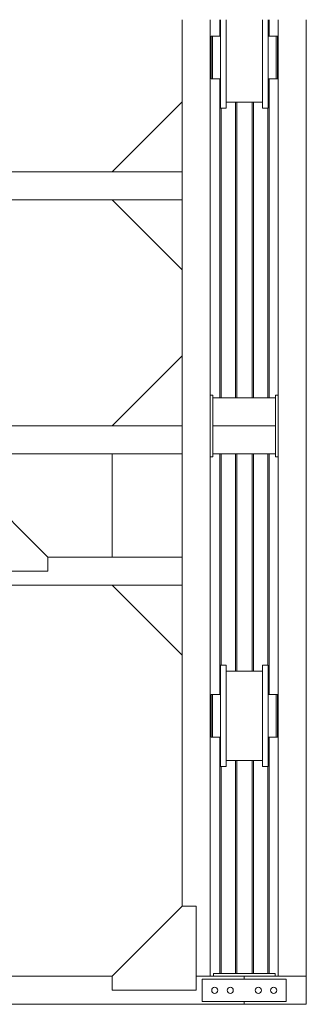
# Model space of a CAD drawing. Header units: millimetres. Extents: x 53746 to 116821, y -810352 to -765802.
# Tile 273 of 347: x 88138 to 89159, y -780717 to -777202. Entities that reach past the tile are written whole.
import ezdxf

# ---------------------------------------------------------------- set-up
doc = ezdxf.new("R2010")
doc.units = ezdxf.units.MM
doc.header["$MEASUREMENT"] = 0
for name, color, linetype, lineweight in [('Main Cradle Rails', 7, 'Continuous', 0), ('Side Cradle Hydraulic Arm Support', 7, 'Continuous', 0), ('Side Cradle Stbd', 7, 'Continuous', 0), ('Side Slip Rails', 7, 'Continuous', 0)]:
    doc.layers.add(name, color=color, linetype=linetype, lineweight=lineweight)

# ---------------------------------------------------------------- blocks, each defined once
blk = doc.blocks.new('*U78')
at = {"layer": 'Side Cradle Hydraulic Arm Support', "color": 7, "linetype": 'Continuous', "lineweight": 0}
for p, q in [((-175, -1059.4), (-175, 1359.5)), ((175, 1359.5), (175, -1059.4)), ((-175, 1202), (-170.2, 1202)), ((170.2, 1202), (175, 1202)), ((-160, 1182), (-169.7, 1182)), ((-160, 1181.8), (-169.7, 1181.8)), ((-169.7, 1181.8), (-160, 1181.8)), ((-160, 1192), (-160, 990.9)), ((-160, 1192), (-85, 1192)), ((-85, 1192), (-85, 990.9)), ((85, 990.9), (85, 1192)), ((85, 1192), (160, 1192)), ((160, 990.9), (160, 1192)), ((169.7, 1182), (160, 1181.9)), ((169.7, 1182), (160, 1182)), ((160, 1169.6), (160, 1169.6)), ((169.7, 1182), (169.7, 1182)), ((160, 1103.7), (160, 1142)), ((-275, 1109.5), (-275, 316.7)), ((-169.7, 1102), (-160, 1102)), ((-160, 1102), (-169.7, 1102)), ((160, 1102.1), (169.7, 1102.1)), ((169.7, 1102.1), (160, 1102.1)), ((169.7, 1102), (160, 1102)), ((275, 316.7), (275, 1109.5)), ((-170.8, 1082), (-175, 1082)), ((-169.8, 1082), (-170.7, 1082)), ((-169.7, 1082), (-169.7, 1086.5)), ((-169.7, 1082), (-169.7, 1082)), ((169.7, 1082), (169.7, 1086.5)), ((169.7, 1082), (169.7, 1082)), ((170.7, 1082), (169.8, 1082)), ((175, 1082), (170.8, 1082)), ((85, 1042), (-85, 1042)), ((-160, 990.9), (-160, -1009.4)), ((-160, 990.9), (-85, 990.9)), ((-85, 990.9), (-85, -1009.4)), ((85, -968.7), (85, 990.9)), ((160, 990.9), (85, 990.9)), ((160, 990.9), (160, -1009.4)), ((-160, 938.1), (-160, 938.1)), ((160, 938.1), (160, 938.1)), ((85, 881.3), (-85, 881.3)), ((-85, 851.3), (85, 851.3)), ((85, 681.3), (-85, 681.3)), ((-85, 651.3), (85, 651.3)), ((85, 481.3), (-85, 481.3)), ((-85, 451.3), (85, 451.3)), ((-1003.6, 316.7), (-275, 316.7)), ((-275, 216.7), (-275, 316.7)), ((-275, 316.7), (-275, 316.7)), ((1003.7, 316.7), (275, 316.7)), ((275, 216.7), (275, 316.7)), ((275, 316.7), (275, 316.7)), ((85, 281.3), (-85, 281.3)), ((-85, 251.3), (85, 251.3)), ((-1003.6, 216.7), (-275, 216.7)), ((-275, 216.7), (-275, -809.4)), ((-27.5, 213.2), (-30, 213.2)), ((30, 213.2), (27.5, 213.2)), ((275, 216.7), (275, 217.1)), ((1003.7, 216.7), (275, 216.7)), ((275, -809.4), (275, 216.7)), ((-35, 205.6), (-30, 205.6)), ((30, 205.6), (35, 205.6)), ((-27.5, 31.3), (-27.5, 142.1)), ((27.5, 142.1), (-27.5, 142.1)), ((27.5, 172.8), (27.5, 142.1)), ((27.5, 142.1), (27.5, 31.3)), ((-35, 106.1), (-85, 106)), ((-35, 106.1), (-35, 107.6)), ((-35, 107.6), (-35, 107.6)), ((-30, 117.9), (-27.5, 117.9)), ((27.5, 117.9), (30, 117.9)), ((35, 125.6), (30, 125.6)), ((-51, 31.3), (-51, 86.2)), ((51, 86.2), (51, 31.3)), ((85, 31.3), (-85, 31.3)), ((-85, 1.3), (85, 1.3)), ((-51, -3.2), (-51, 1.3)), ((-27.5, -9.4), (-27.5, 1.3)), ((27.5, 1.3), (27.5, -9.4)), ((51, 1.3), (51, -3.2)), ((-50, -3.8), (-50, -10.6)), ((-27.5, -9.4), (27.5, -9.4)), ((50, -10.6), (50, -3.8)), ((80, -3.2), (80, -3.2)), ((85, -168.7), (-85, -168.7)), ((-85, -198.7), (85, -198.7)), ((85, -368.7), (-85, -368.7)), ((-85, -398.7), (85, -398.7)), ((85, -568.7), (-85, -568.7)), ((-85, -598.7), (85, -598.7)), ((-275, -690.5), (-275, -690.5)), ((275, -690.5), (275, -690.5)), ((-85, -768.7), (85, -768.7)), ((85, -798.7), (-85, -798.7)), ((83.1, -838.7), (85, -837.5)), ((27.5, -845.4), (-27.5, -845.4)), ((-175, -914.4), (-160, -914.4)), ((-160, -915.8), (-175, -915.4)), ((-160, -919), (-160, -919)), ((-30, -934.4), (-35, -934.4)), ((-30, -934.5), (-35, -934.5)), ((-30, -934.5), (-35, -934.5)), ((-35, -934.5), (-30, -934.5)), ((-35, -934.5), (-30, -934.5)), ((-27.5, -927.1), (-30, -927.1)), ((30, -927.1), (27.5, -927.1)), ((35, -934.4), (30, -934.4)), ((35, -934.5), (30, -934.5)), ((30, -934.5), (35, -934.5)), ((30, -934.5), (35, -934.5)), ((85, -914.4), (37.5, -914.4)), ((175, -914.4), (160, -914.4)), ((160, -919), (160, -919)), ((85, -968.7), (-85, -968.7)), ((85, -968.7), (85, -998.7)), ((-160, -1009.4), (-85, -1009.4)), ((-85, -998.7), (85, -998.7)), ((-75, -998.7), (-75, -1039.4)), ((-59, -1039.4), (-59, -998.7)), ((-35, -1014.4), (-30, -1014.4)), ((-35, -1014.4), (-30, -1014.4)), ((-30, -1014.4), (-30, -1014.4)), ((-30, -1014.4), (-30, -1014.4)), ((30, -1014.4), (35, -1014.4)), ((35, -1014.4), (30, -1014.4)), ((30, -1014.4), (35, -1014.4)), ((59, -1039.4), (59, -998.7)), ((75, -998.7), (75, -1039.4)), ((85, -1009.4), (85, -998.7)), ((160, -1009.4), (85, -1009.4)), ((-175, -1034.4), (-75, -1034.4)), ((-75, -1039.4), (-75, -1059.4)), ((-75, -1039.4), (-59, -1039.4)), ((-59, -1034.4), (-37.8, -1034.4)), ((-59, -1034.4), (-59, -1034.4)), ((-59, -1059.4), (-59, -1039.4)), ((-35.5, -1034.4), (-35, -1034.4)), ((-35, -1034.4), (-35, -1029.9)), ((-27.5, -1021.8), (-30, -1021.8)), ((30, -1021.8), (27.5, -1021.8)), ((35, -1029.9), (35, -1034.4)), ((35.8, -1034.4), (35, -1034.4)), ((59, -1034.4), (45.8, -1034.4)), ((59, -1059.4), (59, -1039.4)), ((75, -1039.4), (59, -1039.4)), ((175, -1034.4), (75, -1034.4)), ((75, -1039.4), (75, -1059.4)), ((-525, -1059.4), (-1003.6, -1059.4)), ((225, -1059.4), (-225, -1059.4)), ((-175, -1059.4), (-175, -1059.4)), ((-59, -1059.4), (-75, -1059.4)), ((59, -1059.4), (75, -1059.4)), ((59, -1059.4), (59, -1059.4)), ((75, -1059.4), (75, -1059.4)), ((1003.7, -1059.4), (525, -1059.4)), ((1003.7, -1159.4), (-1003.6, -1159.4))]:
    blk.add_line(p, q, dxfattribs=at)
at = {"layer": 'Side Cradle Hydraulic Arm Support', "color": 7, "linetype": 'Continuous', "lineweight": 0, "extrusion": (0, 0, -1), "flags": 128}
for points in [[(248.5, 1409.5), (225, 1409.5), (225, 1109.5), (275, 1109.5), (520, 1354.5)], [(-248.5, 1409.5), (-225, 1409.5), (-225, 1109.5), (-275, 1109.5), (-520, 1354.5)], [(160, 1242), (-160, 1242), (-160, 1234.4), (-160, 1212.7), (-160, 1192)], [(160, 1192), (160, 1212.7), (160, 1234.4), (160, 1242)], [(169.8, 1202), (169.7, 1202), (169.7, 1197.4), (169.7, 1184.4), (169.7, 1164.9), (169.7, 1142), (169.7, 1119), (169.7, 1099.5), (169.7, 1086.5)], [(-169.7, 1086.5), (-169.7, 1099.5), (-169.7, 1119), (-169.7, 1142), (-169.7, 1164.9), (-169.7, 1184.4), (-169.7, 1197.4), (-169.7, 1202), (-169.8, 1202)], [(85, 225.1), (35, 225), (35, 217.5), (35, 202), (35, 181), (35, 157.6), (35, 135.5), (35, 117.9), (35, 113.6), (35, 107.6), (85, 106.6)], [(30, 117.9), (30, 119.4), (30, 127.9), (30, 142.1), (30, 160), (30, 178.6), (30, 195.3), (30, 207.5), (30, 213.2), (30, 213.2)], [(27.5, 142.1), (27.5, 172.8), (27.5, 202.4), (27.5, 226.5), (27.5, 241.6), (27.5, 245.4), (-27.5, 245.4), (-27.5, 241.6), (-27.5, 226.5), (-27.5, 202.4), (-27.5, 172.8)], [(-30, 117.9), (-30, 119.4), (-30, 127.9), (-30, 142.1), (-30, 160), (-30, 178.6), (-30, 195.3), (-30, 207.5), (-30, 213.2), (-30, 213.2)], [(-35, 107.6), (-35, 107.6), (-35, 117.9), (-35, 135.5), (-35, 157.6), (-35, 181), (-35, 202), (-35, 217.5), (-35, 225), (-85, 225)], [(-85, 106.6), (-35, 107.6), (-35, 106.1), (-85, 106.1)], [(27.5, 91.2), (36.1, 90.5), (47.1, 88.5), (51, 86.2), (47.1, 83.8), (36.1, 81.8), (27.5, 81.1)], [(38, 86.2), (35.1, 87.9), (27.5, 89.3)], [(27.5, 83), (35.1, 84.4), (38, 86.2)], [(-51, 86.2), (-47.1, 88.5), (-36.1, 90.5), (-27.5, 91.2)], [(-27.5, 89.3), (-35.1, 87.9), (-38, 86.2), (-35.1, 84.4), (-27.5, 83)], [(-27.5, 81.1), (-36.1, 81.8), (-47.1, 83.8), (-51, 86.2)], [(81.4, 1.3), (83.1, 1), (85, -0.2)], [(69.6, 1.3), (73.9, 0.5), (80, -3.2)], [(-80, -3.2), (-73.9, 0.5), (-69.6, 1.3)], [(-85, -0.2), (-83.1, 1), (-81.4, 1.3)], [(85, -6.3), (83.1, -7.4), (63.6, -10.9), (34.4, -13.3), (0, -14.1), (-34.4, -13.3), (-63.6, -10.9), (-83.1, -7.4), (-85, -6.2)], [(80, -3.2), (80, -3.2), (73.9, -6.9), (56.6, -10.1), (30.6, -12.2), (0, -12.9), (-30.6, -12.2), (-56.6, -10.1), (-73.9, -6.9), (-80, -3.2)], [(51, -3.2), (51, -3.2), (47.1, -5.6), (36.1, -7.6), (27.5, -8.3)], [(-27.5, -8.3), (-36.1, -7.6), (-47.1, -5.6), (-51, -3.2)], [(-275, -690.5), (-275, -690.5), (-275, -690.5)], [(525, -1109.4), (225, -1109.4), (225, -809.4), (275, -809.4), (525, -1059.4), (525, -1109.4)], [(85, -837.5), (83.1, -838.7), (63.6, -842.2), (34.4, -844.6), (0, -845.4), (-34.4, -844.6), (-63.6, -842.2), (-83.1, -838.7)], [(-525, -1109.4), (-225, -1109.4), (-225, -809.4), (-275, -809.4), (-525, -1059.4), (-525, -1109.4)], [(27.5, -844.8), (27.5, -845.4), (27.5, -968.7)], [(-27.5, -844.8), (-27.5, -844.8), (0, -845.4), (27.5, -844.8), (27.5, -844.8)], [(-27.5, -844.8), (-27.5, -845.4), (-27.5, -968.7)], [(175, -914.4), (175, -914.4), (175, -914.4)], [(85, -914.4), (35, -914.4), (35, -919), (85, -917.7)], [(85, -917.7), (35, -919), (35, -932), (35, -951.5), (35, -968.7)], [(30, -968.7), (30, -963.4), (30, -946.4), (30, -933.6), (30, -927.1), (30, -927.1)], [(-30, -968.7), (-30, -963.4), (-30, -946.4), (-30, -933.6), (-30, -927.1), (-30, -927.1)], [(-35.5, -914.4), (-35, -914.4), (-35, -919), (-35, -932), (-35, -951.5), (-35, -968.7)], [(35, -998.7), (35, -1016.9), (35, -1029.9)], [(30, -1021.8), (30, -1021.2), (30, -1013.4), (30, -999.7), (30, -998.7)], [(27.5, -998.7), (27.5, -1018.7), (27.5, -1045.3), (27.5, -1059.4)], [(-27.5, -998.7), (-27.5, -1018.7), (-27.5, -1045.3), (-27.5, -1059.4)], [(-30, -1021.8), (-30, -1021.2), (-30, -1013.4), (-30, -999.7), (-30, -998.7)], [(-35, -998.7), (-35, -1016.9), (-35, -1029.9)], [(-75, -1030.9), (-75, -1030.9), (-75, -1030.9)]]:
    blk.add_lwpolyline(points, dxfattribs=at)
at = {"layer": 'Side Cradle Stbd', "color": 7, "linetype": 'Continuous', "lineweight": 0}
for p, q in [((-1003.6, 566.7), (-753.6, 316.7)), ((1003.7, 566.7), (753.7, 316.7)), ((-1003.6, -33.3), (-753.6, 216.7)), ((1003.7, -33.3), (753.7, 216.7)), ((-1003.6, -340.5), (-753.6, -590.5)), ((1003.7, -340.5), (753.7, -590.5)), ((-1003.6, -590.5), (-275, -590.5)), ((275, -590.5), (1003.7, -590.5)), ((-275, -690.5), (-1003.6, -690.5)), ((-753.6, -1059.4), (-753.6, -690.5)), ((1003.7, -690.5), (275, -690.5)), ((753.7, -1059.4), (753.7, -690.5)), ((-1003.6, -1409.4), (-753.6, -1159.4)), ((1003.7, -1409.4), (753.7, -1159.4))]:
    blk.add_line(p, q, dxfattribs=at)
blk = doc.blocks.new('*U57')
at = {"layer": 'Side Cradle Stbd', "color": 7, "linetype": 'Continuous', "lineweight": 0}
for p, q in [((3433.8, 10874.5), (3433.8, 8605.6)), ((3533.8, 10874.5), (3533.8, 7459.6)), ((3776.2, 9534.5), (3776.2, 10874.5)), ((3876.2, 7459.6), (3876.2, 10874.5)), ((3740.3, 10809.9), (3740.3, 10810.6)), ((3740.3, 10795.4), (3740.3, 10808.8)), ((3740.3, 10793.3), (3740.3, 10795.4)), ((3533.8, 10779.5), (3536.8, 10779.5)), ((3740.3, 10768.6), (3740.3, 10771.7)), ((3773.8, 10779.5), (3776.2, 10779.5)), ((3773.8, 10776.4), (3773.8, 10776.9)), ((3773.8, 10768.6), (3773.8, 10768.9)), ((3773.8, 10768), (3773.8, 10768.6)), ((3773.8, 10767.7), (3773.8, 10768)), ((3773.8, 10768), (3773.8, 10768)), ((3773.8, 10754.8), (3773.8, 10756.2)), ((3570.3, 10670.1), (3570.3, 10739.5)), ((3720.3, 10670.1), (3720.3, 10739.5)), ((3740.3, 10739.5), (3740.3, 10743.1)), ((3740.3, 10714), (3740.3, 10739.5)), ((3768.8, 10739.5), (3768.8, 10710.3)), ((3773.8, 10739.5), (3773.8, 10741.1)), ((3536.8, 10699.5), (3533.8, 10699.5)), ((3536.8, 10685.6), (3536.8, 10669.1)), ((3541.8, 10685.6), (3541.8, 10669.1)), ((3740.3, 10710.3), (3740.3, 10714)), ((3768.8, 10685.6), (3768.8, 10669.1)), ((3773.8, 10711.1), (3773.8, 10711.2)), ((3773.8, 10710.9), (3773.8, 10711.1)), ((3773.8, 10710.3), (3773.8, 10710.9)), ((3773.8, 10704.1), (3773.8, 10710.3)), ((3773.8, 10702.5), (3773.8, 10704.1)), ((3773.8, 10702.5), (3773.8, 10699.5)), ((3776.2, 10699.5), (3773.8, 10699.5)), ((3536.8, 10663.3), (3536.8, 10669.1)), ((3740.3, 10669.1), (3740.3, 10663.3)), ((3768.8, 10663.3), (3768.8, 10669.1)), ((3720.3, 10580.5), (3590.3, 10580.5)), ((3590.3, 10558.3), (3590.3, 10572.1)), ((3740.3, 10558.3), (3740.3, 10572.1)), ((3533.2, 9534.5), (3533.2, 9484.5)), ((3543.2, 9534.5), (3533.2, 9534.5)), ((3543.2, 9524.5), (3543.2, 9534.5)), ((3766.2, 9534.5), (3766.2, 9524.5)), ((3776.2, 9534.5), (3766.2, 9534.5)), ((3776.2, 9484.5), (3776.2, 9534.5)), ((3543.2, 9524.5), (3766.2, 9524.5)), ((3543.2, 9524.5), (3543.2, 9424.5)), ((3766.2, 9424.5), (3766.2, 9524.5)), ((3543.2, 9324.5), (3543.2, 9424.5)), ((3543.2, 9424.5), (3766.2, 9424.5)), ((3766.2, 9424.5), (3766.2, 9324.5)), ((3533.2, 9314.5), (3543.2, 9314.5)), ((3543.2, 9324.5), (3766.2, 9324.5)), ((3543.2, 9324.5), (3543.2, 9314.5)), ((3766.2, 9314.5), (3766.2, 9324.5)), ((3766.2, 9314.5), (3776.2, 9314.5)), ((3776.2, 7459.6), (3776.2, 9314.5)), ((3433.8, 8605.6), (3433.8, 7709.6)), ((3590.3, 8548.5), (3720.3, 8548.5)), ((3533.8, 8429.5), (3536.8, 8429.5)), ((3773.8, 8429.5), (3776.2, 8429.5)), ((3570.3, 8320.1), (3570.3, 8389.5)), ((3720.3, 8320.1), (3720.3, 8389.5)), ((3768.8, 8389.5), (3768.8, 8360.3)), ((3536.8, 8349.5), (3533.8, 8349.5)), ((3536.8, 8335.6), (3536.8, 8319.1)), ((3541.8, 8335.6), (3541.8, 8319.1)), ((3768.8, 8335.6), (3768.8, 8319.1)), ((3773.8, 8352.5), (3773.8, 8349.5)), ((3776.2, 8349.5), (3773.8, 8349.5)), ((3536.8, 8313.3), (3536.8, 8319.1)), ((3740.3, 8319.1), (3740.3, 8313.3)), ((3768.8, 8313.3), (3768.8, 8319.1)), ((3720.3, 8230.5), (3590.3, 8230.5)), ((3590.3, 8208.3), (3590.3, 8222.1)), ((3740.3, 8208.3), (3740.3, 8222.1)), ((1676.5, 7459.6), (3183.8, 7459.6)), ((3483.8, 7459.6), (3655, 7459.6)), ((3545, 7469.6), (3545, 7459.6)), ((3655, 7449.6), (3655, 7459.6)), ((3655, 7459.6), (3776.2, 7459.6)), ((3765, 7469.6), (3740.5, 7469.6)), ((3765, 7469.6), (3765, 7459.6)), ((3876.2, 7459.6), (3876.2, 7359.6)), ((3505, 7449.6), (3805, 7449.6)), ((3505, 7369.6), (3505, 7449.6)), ((3545.8, 7419.8), (3542.2, 7417.4)), ((3805, 7449.6), (3805, 7369.6)), ((3594.8, 7405.4), (3594, 7409.6)), ((3700.8, 7399.4), (3705, 7398.6)), ((3749, 7409.6), (3749.8, 7405.4)), ((1205.3, 7359.6), (3655, 7359.6)), ((3805, 7369.6), (3505, 7369.6)), ((3655, 7359.6), (3655, 7369.6)), ((3655, 7359.6), (3876.2, 7359.6))]:
    blk.add_line(p, q, dxfattribs=at)
at = {"layer": 'Side Cradle Stbd', "color": 7, "linetype": 'Continuous', "lineweight": 0, "flags": 128}
for points in [[(3570.3, 10874.5), (3570.3, 10867.6), (3570.3, 10808.8), (3570.3, 10739.5)], [(3590.3, 10874.5), (3590.3, 10867.6), (3590.3, 10808.8), (3590.3, 10739.5)], [(3720.3, 10874.5), (3720.3, 10867.6), (3720.3, 10808.8), (3720.3, 10739.5)], [(3740.3, 10874.5), (3740.3, 10867.6), (3740.3, 10808.8), (3740.3, 10739.5), (3740.3, 10670.1), (3740.3, 10611.3), (3740.3, 10572.1)], [(3541.8, 10815.7), (3541.8, 10815.7), (3536.8, 10815.7), (3536.8, 10815.7)], [(3536.8, 10685.6), (3536.8, 10710.3), (3536.8, 10739.5), (3536.8, 10768.6), (3536.8, 10793.3), (3536.8, 10809.9), (3536.8, 10815.7)], [(3570.3, 10815.7), (3541.8, 10815.7), (3541.8, 10815.7)], [(3541.8, 10768.6), (3541.8, 10768.6), (3541.8, 10793.3), (3541.8, 10809.9), (3541.8, 10815.7)], [(3768.8, 10793.3), (3768.8, 10793.3), (3768.8, 10809.9), (3768.8, 10815.7), (3740.3, 10815.7)], [(3740.3, 10810.6), (3740.3, 10815.7), (3740.3, 10815.7)], [(3740.3, 10808.8), (3740.3, 10809.9), (3740.3, 10809.9)], [(3740.3, 10771.7), (3740.3, 10793.3), (3740.3, 10793.3)], [(3768.8, 10663.3), (3768.8, 10663.3), (3773.8, 10663.3), (3773.8, 10669.1), (3773.8, 10685.6), (3773.8, 10710.3), (3773.8, 10739.5), (3773.8, 10768.6), (3773.8, 10793.3), (3773.8, 10809.9), (3773.8, 10815.7), (3768.8, 10815.7), (3768.8, 10815.7)], [(3768.8, 10739.5), (3768.8, 10768.6), (3768.8, 10793.3)], [(3541.8, 10739.5), (3541.8, 10739.5), (3541.8, 10768.6)], [(3740.3, 10743.1), (3740.3, 10768.6), (3740.3, 10768.6)], [(3768.8, 10685.6), (3768.8, 10710.3), (3768.8, 10739.5), (3768.8, 10768.6), (3768.8, 10768.6)], [(3773.8, 10776.9), (3773.8, 10779.5), (3773.8, 10779.5)], [(3773.8, 10768.9), (3773.8, 10776.4), (3773.8, 10776.4)], [(3773.8, 10756.2), (3773.8, 10767.7), (3773.8, 10767.7), (3773.8, 10767.7)], [(3536.8, 10663.3), (3536.8, 10663.3), (3541.8, 10663.3), (3541.8, 10669.1), (3541.8, 10685.6), (3541.8, 10710.3), (3541.8, 10739.5), (3541.8, 10739.5)], [(3590.3, 10739.5), (3590.3, 10670.1), (3590.3, 10611.3), (3590.3, 10572.1)], [(3773.8, 10741.1), (3773.8, 10754.8), (3773.8, 10754.8), (3773.8, 10754.8)], [(3768.8, 10669.1), (3768.8, 10669.1), (3768.8, 10685.6), (3768.8, 10685.6)], [(3541.8, 10663.3), (3541.8, 10663.3), (3570.3, 10663.3)], [(3570.3, 10670.1), (3570.3, 10611.3), (3570.3, 10572.1), (3570.3, 10558.3)], [(3720.3, 10670.1), (3720.3, 10611.3), (3720.3, 10572.1), (3720.3, 10558.3)], [(3740.3, 10663.3), (3768.8, 10663.3), (3768.8, 10663.3)], [(3590.3, 10558.3), (3570.3, 10558.3), (3570.3, 10558.3)], [(3740.3, 10558.3), (3720.3, 10558.3), (3720.3, 10558.3)], [(3533.2, 9314.5), (3533.2, 9334), (3533.2, 9424.5), (3533.2, 9484.5)], [(3776.2, 9484.5), (3776.2, 9424.5), (3776.2, 9334), (3776.2, 9314.5)], [(3570.3, 8570.7), (3570.3, 8570.7), (3590.3, 8570.7), (3590.3, 8556.9), (3590.3, 8517.6), (3590.3, 8458.8), (3590.3, 8389.5), (3590.3, 8320.1), (3590.3, 8261.3), (3590.3, 8222.1)], [(3570.3, 8570.7), (3570.3, 8556.9), (3570.3, 8517.6), (3570.3, 8458.8), (3570.3, 8389.5)], [(3720.3, 8570.7), (3720.3, 8570.7), (3740.3, 8570.7), (3740.3, 8556.9), (3740.3, 8517.6), (3740.3, 8458.8), (3740.3, 8389.5), (3740.3, 8320.1), (3740.3, 8261.3), (3740.3, 8222.1)], [(3720.3, 8570.7), (3720.3, 8556.9), (3720.3, 8517.6), (3720.3, 8458.8), (3720.3, 8389.5)], [(3541.8, 8465.7), (3541.8, 8465.7), (3536.8, 8465.7), (3536.8, 8465.7)], [(3536.8, 8335.6), (3536.8, 8360.3), (3536.8, 8389.5), (3536.8, 8418.6), (3536.8, 8443.3), (3536.8, 8459.9), (3536.8, 8465.7)], [(3570.3, 8465.7), (3541.8, 8465.7), (3541.8, 8465.7)], [(3541.8, 8389.5), (3541.8, 8389.5), (3541.8, 8418.6), (3541.8, 8443.3), (3541.8, 8459.9), (3541.8, 8465.7)], [(3768.8, 8443.3), (3768.8, 8443.3), (3768.8, 8459.9), (3768.8, 8465.7), (3740.3, 8465.7)], [(3740.3, 8465.7), (3740.3, 8465.7), (3740.3, 8465.7), (3740.3, 8460.6), (3740.3, 8459.9), (3740.3, 8459.9), (3740.3, 8458.8)], [(3740.3, 8458.8), (3740.3, 8445.4), (3740.3, 8443.3), (3740.3, 8443.3), (3740.3, 8421.7), (3740.3, 8418.6), (3740.3, 8418.6), (3740.3, 8393.1), (3740.3, 8389.5)], [(3768.8, 8313.3), (3768.8, 8313.3), (3773.8, 8313.3), (3773.8, 8319.1), (3773.8, 8335.6), (3773.8, 8360.3), (3773.8, 8389.5), (3773.8, 8418.6), (3773.8, 8443.3), (3773.8, 8459.9), (3773.8, 8465.7), (3768.8, 8465.7), (3768.8, 8465.7)], [(3768.8, 8389.5), (3768.8, 8418.6), (3768.8, 8443.3)], [(3768.8, 8335.6), (3768.8, 8360.3), (3768.8, 8389.5), (3768.8, 8418.6), (3768.8, 8418.6)], [(3773.8, 8429.5), (3773.8, 8429.5), (3773.8, 8429.5), (3773.8, 8426.9), (3773.8, 8426.4), (3773.8, 8426.4), (3773.8, 8426.4), (3773.8, 8418.9), (3773.8, 8418.6)], [(3773.8, 8418.6), (3773.8, 8418), (3773.8, 8418), (3773.8, 8417.7), (3773.8, 8417.7), (3773.8, 8417.7), (3773.8, 8406.2), (3773.8, 8404.8), (3773.8, 8404.8), (3773.8, 8404.8), (3773.8, 8391.1), (3773.8, 8389.5)], [(3541.8, 8360.3), (3541.8, 8389.5), (3541.8, 8389.5)], [(3740.3, 8389.5), (3740.3, 8364), (3740.3, 8360.3)], [(3536.8, 8313.3), (3536.8, 8313.3), (3541.8, 8313.3), (3541.8, 8319.1), (3541.8, 8335.6), (3541.8, 8360.3), (3541.8, 8360.3)], [(3768.8, 8319.1), (3768.8, 8319.1), (3768.8, 8335.6), (3768.8, 8335.6)], [(3773.8, 8361.2), (3773.8, 8361.1), (3773.8, 8360.9), (3773.8, 8360.3)], [(3773.8, 8360.3), (3773.8, 8354.1), (3773.8, 8352.5)], [(3541.8, 8313.3), (3541.8, 8313.3), (3570.3, 8313.3)], [(3570.3, 8320.1), (3570.3, 8261.3), (3570.3, 8222.1), (3570.3, 8208.3)], [(3720.3, 8320.1), (3720.3, 8261.3), (3720.3, 8222.1), (3720.3, 8208.3)], [(3740.3, 8313.3), (3768.8, 8313.3), (3768.8, 8313.3)], [(3590.3, 8208.3), (3570.3, 8208.3), (3570.3, 8208.3)], [(3740.3, 8208.3), (3720.3, 8208.3), (3720.3, 8208.3)], [(3183.8, 7409.6), (3483.8, 7409.6), (3483.8, 7709.6), (3433.8, 7709.6), (3183.8, 7459.6), (3183.8, 7409.6)], [(3545, 7469.6), (3605, 7469.6), (3655, 7469.6), (3740.5, 7469.6)], [(3876.2, 7459.6), (3876.2, 7459.6), (3776.2, 7459.6), (3776.2, 7459.6)], [(3545.8, 7419.8), (3550, 7420.6), (3554.2, 7419.8), (3557.8, 7417.4), (3560.2, 7413.8), (3561, 7409.6), (3560.2, 7405.4), (3557.8, 7401.8), (3554.2, 7399.4), (3550, 7398.6), (3545.8, 7399.4), (3542.2, 7401.8), (3539.8, 7405.4), (3539, 7409.6), (3539.8, 7413.8), (3542.2, 7417.4)], [(3594.8, 7405.4), (3597.2, 7401.8), (3600.8, 7399.4), (3605, 7398.6), (3609.2, 7399.4), (3612.8, 7401.8), (3615.2, 7405.4), (3616, 7409.6), (3615.2, 7413.8), (3612.8, 7417.4), (3609.2, 7419.8), (3605, 7420.6), (3600.8, 7419.8), (3597.2, 7417.4), (3594.8, 7413.8), (3594, 7409.6)], [(3700.8, 7399.4), (3697.2, 7401.8), (3694.8, 7405.4), (3694, 7409.6), (3694.8, 7413.8), (3697.2, 7417.4), (3700.8, 7419.8), (3705, 7420.6), (3709.2, 7419.8), (3712.8, 7417.4), (3715.2, 7413.8), (3716, 7409.6), (3715.2, 7405.4), (3712.8, 7401.8), (3709.2, 7399.4), (3705, 7398.6)], [(3749, 7409.6), (3749.8, 7413.8), (3752.2, 7417.4), (3755.8, 7419.8), (3760, 7420.6), (3764.2, 7419.8), (3767.8, 7417.4), (3770.2, 7413.8), (3771, 7409.6), (3770.2, 7405.4), (3767.8, 7401.8), (3764.2, 7399.4), (3760, 7398.6), (3755.8, 7399.4), (3752.2, 7401.8), (3749.8, 7405.4)]]:
    blk.add_lwpolyline(points, dxfattribs=at)
at = {"layer": 'Side Slip Rails', "color": 7, "linetype": 'Continuous', "lineweight": 0}
for p, q in [((3568.4, 10874.5), (3568.4, 10815.7)), ((3743.4, 10874.5), (3743.4, 10815.7)), ((3568.4, 10663.3), (3568.4, 9524.5)), ((3743.4, 10663.3), (3743.4, 9524.5)), ((3623.4, 10580.5), (3623.4, 9524.5)), ((3628.4, 10580.5), (3628.4, 9524.5)), ((3683.4, 10580.5), (3683.4, 9524.5)), ((3688.4, 10580.5), (3688.4, 9524.5)), ((3573, 10558.3), (3573, 9524.5)), ((3738.7, 10558.3), (3738.7, 9524.5)), ((3568.4, 9324.5), (3568.4, 8465.7)), ((3573, 9324.5), (3573, 8570.7)), ((3623.4, 9324.5), (3623.4, 8548.5)), ((3628.4, 9324.5), (3628.4, 8548.5)), ((3683.4, 9324.5), (3683.4, 8548.5)), ((3688.4, 9324.5), (3688.4, 8548.5)), ((3738.7, 9324.5), (3738.7, 8570.7)), ((3743.4, 9324.5), (3743.4, 8465.7)), ((3568.4, 8313.3), (3568.4, 7469.6)), ((3743.4, 8313.3), (3743.4, 7469.6)), ((3623.4, 8230.5), (3623.4, 7469.6)), ((3628.4, 8230.5), (3628.4, 7469.6)), ((3683.4, 8230.5), (3683.4, 7469.6)), ((3688.4, 8230.5), (3688.4, 7469.6)), ((3573, 8208.3), (3573, 7469.6)), ((3738.7, 8208.3), (3738.7, 7469.6))]:
    blk.add_line(p, q, dxfattribs=at)
at = {"layer": 'Side Cradle Stbd', "color": 7, "linetype": 'Continuous', "lineweight": 0, "extrusion": (0, 0, -1)}
blk.add_blockref('*U78', (-2430.2, 10015), dxfattribs=at)

msp = doc.modelspace()

# ---------------------------------------------------------------- block references
at = {"layer": 'Main Cradle Rails', "color": 7, "linetype": 'Continuous', "lineweight": 0}
msp.add_blockref('*U57', (85283.05, -788076.95), dxfattribs=at)

doc.saveas('drawing.dxf')
